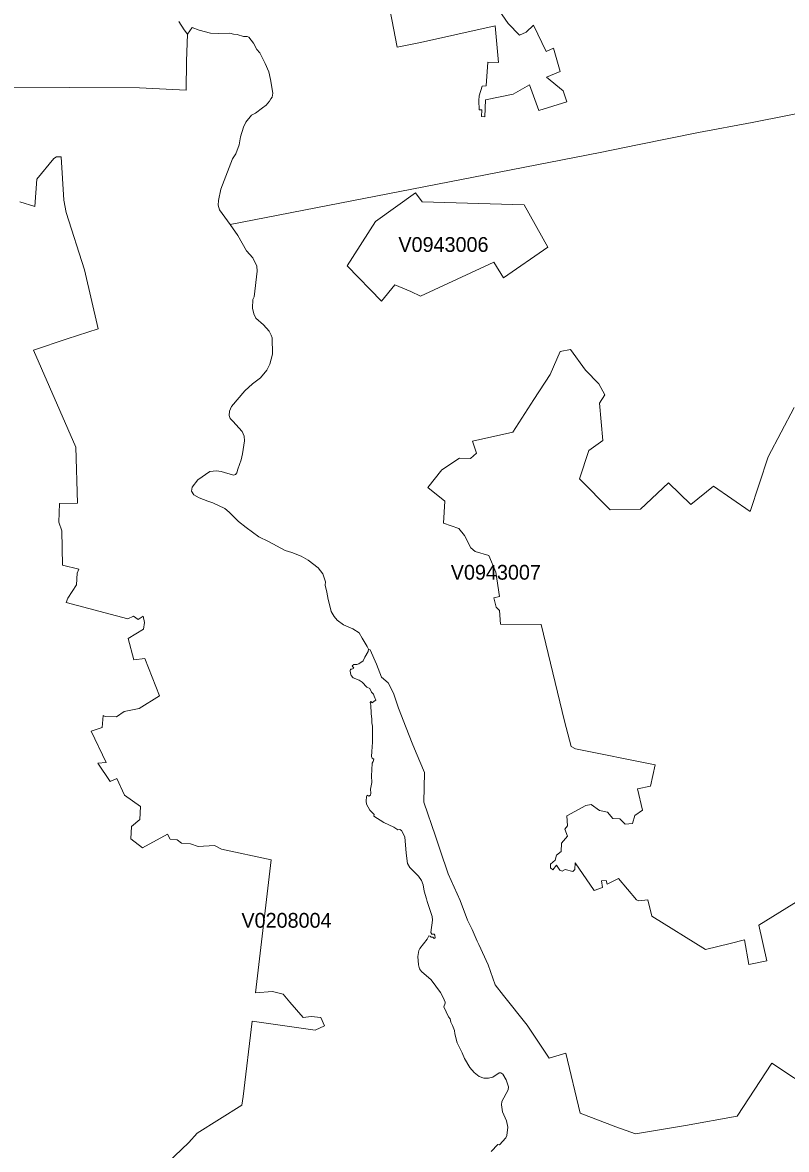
# Model space of a CAD drawing. Extents: x 369010 to 735936, y 6377141 to 6616555.
# Drawn here: x 619847 to 625018, y 6420305 to 6427935 of the extents above; entities that cross this region are included whole.
import ezdxf
from ezdxf.enums import TextEntityAlignment as Align

# ---------------------------------------------------------------- set-up
doc = ezdxf.new("R2010")
doc.units = 0
doc.header["$LTSCALE"] = 40
doc.layers.add('3', color=7, linetype='Continuous', lineweight=13)
doc.layers.add('4', color=7, linetype='Continuous')

msp = doc.modelspace()

# ---------------------------------------------------------------- linework, layer by layer
at = {"layer": '3'}
for points in [[(622284.78, 6428273.61), (622381.76, 6427769.32), (622541.31, 6427798.95), (623046.43, 6427913.31), (623067.45, 6427665.22), (622995.95, 6427665.72), (622984.7, 6427506.34), (622958.71, 6427504.19), (622938.19, 6427437.82), (622935.54, 6427406.04), (622938.69, 6427344.47), (622956.56, 6427344.47), (622954.57, 6427298.63), (622976.42, 6427297.31), (622979.9, 6427411.01), (623167.91, 6427450.89), (623279.46, 6427513.95), (623341.69, 6427339.34), (623530.69, 6427398.76), (623506.03, 6427471.91), (623392.5, 6427564.1), (623486.17, 6427603.82), (623441.49, 6427761.05), (623391.84, 6427738.54), (623306.1, 6427917.78), (623256.29, 6427869.95), (623210.94, 6427848.43), (623133.32, 6427927.38), (623013, 6428107.45)], [(623013, 6428107.45), (623133.32, 6427927.38), (623210.94, 6427848.43), (623256.29, 6427869.95), (623306.1, 6427917.78), (623391.84, 6427738.54), (623441.49, 6427761.05), (623486.17, 6427603.82), (623392.5, 6427564.1), (623506.03, 6427471.91), (623530.69, 6427398.76), (623341.69, 6427339.34), (623279.46, 6427513.95), (623167.91, 6427450.89), (622979.9, 6427411.01), (622976.42, 6427297.31), (622954.57, 6427298.63), (622956.56, 6427344.47), (622938.69, 6427344.47), (622935.54, 6427406.04), (622938.19, 6427437.82), (622958.71, 6427504.19), (622984.7, 6427506.34), (622995.95, 6427665.72), (623067.45, 6427665.22), (623046.43, 6427913.31), (622541.31, 6427798.95), (622381.76, 6427769.32), (622284.78, 6428273.61)], [(619055.13, 6428004.34), (619067.05, 6427878.39), (619023.19, 6427850.75), (618960.96, 6427838.83), (619031.14, 6427540.6), (619082.44, 6427355.4), (619127.63, 6427367.98), (619131.6, 6427380.72), (619124.15, 6427438.65), (619114.22, 6427493.1), (619266.98, 6427496.41), (619590.37, 6427497.07), (620163.02, 6427494.75), (620639.34, 6427493.59), (620954.79, 6427477.87), (620957.77, 6427673.5), (620964.06, 6427856.54), (620941.88, 6427884.51), (620905.97, 6427941.45)], [(620905.97, 6427941.45), (620941.88, 6427884.51), (620964.06, 6427856.54), (620995.83, 6427902.39), (621042.18, 6427882.69), (621119.63, 6427863), (621171.6, 6427861.18), (621249.22, 6427863), (621274.05, 6427856.05), (621300.03, 6427853.07), (621342.23, 6427840.99), (621368.38, 6427840.99), (621377.82, 6427835.36), (621410.09, 6427795.47), (621433.26, 6427752.77), (621452.96, 6427728.94), (621489.37, 6427658.44), (621514.19, 6427601.67), (621526.44, 6427549.7), (621540.84, 6427457.68), (621536.87, 6427429.38), (621527.6, 6427417.79), (621518.99, 6427403.72), (621496.98, 6427376.42), (621470.33, 6427357.38), (621424.16, 6427320.97), (621395.69, 6427307.07), (621357.63, 6427260.73), (621341.9, 6427226.64), (621321.71, 6427160.76), (621312.44, 6427106.98), (621291.09, 6427045.57), (621268.75, 6427011.48), (621188.98, 6426807.41), (621173.92, 6426730.45), (621171.6, 6426697.52), (621179.21, 6426667.4), (621251.54, 6426567.93), (622979.57, 6426903.24), (623756.28, 6427055.84), (624009.17, 6427106.64), (624421.77, 6427190.39), (624785.38, 6427257.58), (625263.02, 6427351.92)], [(621931.26, 6423967.86), (621916.37, 6424029.1), (621907.6, 6424077.09), (621894.85, 6424124.59), (621897.83, 6424147.76), (621879.46, 6424201.88), (621847.68, 6424242.93), (621779.5, 6424293.74), (621732.66, 6424322.21), (621670.76, 6424345.87), (621625.58, 6424359.78), (621510.88, 6424422), (621445.51, 6424453.78), (621361.76, 6424515.18), (621307.97, 6424556.23), (621245.41, 6424619.29), (621217.11, 6424644.77), (621134.69, 6424682.51), (621101.09, 6424694.76), (621041.51, 6424716.6), (621006.26, 6424738.12), (620990.7, 6424761.78), (620994.18, 6424789.59), (621032.91, 6424838.08), (621115.49, 6424894.19), (621159.52, 6424898.82), (621191.96, 6424895.35), (621274.05, 6424869.36), (621289.6, 6424875.82), (621298.38, 6424886.08), (621303.51, 6424911.57), (621326.01, 6424974.13), (621334.79, 6425015.67), (621349.85, 6425101.9), (621346.37, 6425133.67), (621334.62, 6425165.78), (621270.41, 6425235.62), (621251.37, 6425254.82), (621246.24, 6425273.85), (621247.23, 6425302.82), (621261.8, 6425335.26), (621352.66, 6425440.52), (621402.97, 6425489.01), (621457.26, 6425529.56), (621501.12, 6425581.69), (621520.15, 6425621.08), (621538.03, 6425689.27), (621536.87, 6425800.49), (621530.08, 6425818.36), (621515.52, 6425845.5), (621477.45, 6425887.21), (621427.14, 6425932.56), (621411.58, 6425963.18), (621403.47, 6426000.25), (621405.13, 6426059.17), (621414.39, 6426078.37), (621435.25, 6426250.66), (621431.77, 6426284.26), (621405.13, 6426341.52), (621363.58, 6426390.01), (621304.66, 6426492.13), (621251.54, 6426567.93), (621179.21, 6426667.4), (621171.6, 6426697.52), (621173.92, 6426730.45), (621188.98, 6426807.41), (621268.75, 6427011.48), (621291.09, 6427045.57), (621312.44, 6427106.98), (621321.71, 6427160.76), (621341.9, 6427226.64), (621357.63, 6427260.73), (621395.69, 6427307.07), (621424.16, 6427320.97), (621470.33, 6427357.38), (621496.98, 6427376.42), (621518.99, 6427403.72), (621527.6, 6427417.79), (621536.87, 6427429.38), (621540.84, 6427457.68), (621526.44, 6427549.7), (621514.19, 6427601.67), (621489.37, 6427658.44), (621452.96, 6427728.94), (621433.26, 6427752.77), (621410.09, 6427795.47), (621377.82, 6427835.36), (621368.38, 6427840.99), (621342.23, 6427840.99), (621300.03, 6427853.07), (621274.05, 6427856.05), (621249.22, 6427863), (621171.6, 6427861.18), (621119.63, 6427863), (621042.18, 6427882.69), (620995.83, 6427902.39), (620964.06, 6427856.54)], [(620964.06, 6427856.54), (620957.77, 6427673.5), (620954.79, 6427477.87), (620639.34, 6427493.59), (620163.02, 6427494.75), (619590.37, 6427497.07)], [(625263.02, 6427351.92), (624785.38, 6427257.58), (624421.77, 6427190.39), (624009.17, 6427106.64), (623756.28, 6427055.84), (622979.57, 6426903.24), (621251.54, 6426567.93), (621304.66, 6426492.13), (621363.58, 6426390.01), (621405.13, 6426341.52), (621431.77, 6426284.26), (621435.25, 6426250.66), (621414.39, 6426078.37), (621405.13, 6426059.17), (621403.47, 6426000.25), (621411.58, 6425963.18), (621427.14, 6425932.56), (621477.45, 6425887.21), (621515.52, 6425845.5), (621530.08, 6425818.36), (621536.87, 6425800.49), (621538.03, 6425689.27), (621520.15, 6425621.08), (621501.12, 6425581.69), (621457.26, 6425529.56), (621402.97, 6425489.01), (621352.66, 6425440.52), (621261.8, 6425335.26), (621247.23, 6425302.82), (621246.24, 6425273.85), (621251.37, 6425254.82), (621270.41, 6425235.62), (621334.62, 6425165.78), (621346.37, 6425133.67), (621349.85, 6425101.9), (621334.79, 6425015.67), (621326.01, 6424974.13), (621303.51, 6424911.57), (621298.38, 6424886.08), (621289.6, 6424875.82), (621274.05, 6424869.36), (621191.96, 6424895.35), (621159.52, 6424898.82), (621115.49, 6424894.19), (621032.91, 6424838.08), (620994.18, 6424789.59), (620990.7, 6424761.78), (621006.26, 6424738.12), (621041.51, 6424716.6), (621101.09, 6424694.76), (621134.69, 6424682.51), (621217.11, 6424644.77), (621245.41, 6424619.29), (621307.97, 6424556.23), (621361.76, 6424515.18), (621445.51, 6424453.78), (621510.88, 6424422), (621625.58, 6424359.78), (621670.76, 6424345.87), (621732.66, 6424322.21), (621779.5, 6424293.74), (621847.68, 6424242.93), (621879.46, 6424201.88), (621897.83, 6424147.76), (621894.85, 6424124.59), (621907.6, 6424077.09), (621916.37, 6424029.1), (621931.26, 6423967.86), (621936.56, 6423947.01), (621955.59, 6423913.41), (621977.6, 6423888.59), (622020.47, 6423856.81), (622082.2, 6423829), (622124.57, 6423801.86), (622144.76, 6423766.44), (622180.68, 6423711), (622188.13, 6423691.3), (622199.71, 6423686.67), (622242.58, 6423590.68), (622276.01, 6423502.13), (622322.35, 6423465.06), (622357.1, 6423393.4), (622391.7, 6423293.27), (622444.66, 6423159.04), (622483.38, 6423054.78), (622511.19, 6422990.06), (622566.8, 6422857), (622563.32, 6422656.57), (622641.28, 6422425.36), (622672.89, 6422330.86), (622728.99, 6422171.15), (622809.43, 6421989.59), (622858.91, 6421857.52), (622890.19, 6421793.8), (622924.29, 6421714.52), (622935.87, 6421692.68), (622997.77, 6421554.32), (623045.1, 6421420.26), (623102.7, 6421347.11), (623263.07, 6421147.01)], [(619829.86, 6426720.69), (619929.49, 6426690.24), (619943.23, 6426874.28), (620059.41, 6427015.45), (620077.29, 6427024.72), (620109.06, 6427024.72), (620126.77, 6426732.77), (620143.32, 6426647.87), (620265.8, 6426259.6), (620358.31, 6425860.57), (620148.78, 6425792.87), (619921.05, 6425716.41), (620206.71, 6425059.86), (620218.79, 6424679.53), (620096.15, 6424677.87), (620093.51, 6424552.75), (620112.04, 6424494.33), (620118.5, 6424259.81), (620228.56, 6424233.83), (620217.3, 6424206.68), (620212.01, 6424128.4), (620153.25, 6424037.7), (620142.66, 6424007.25), (620560.72, 6423896.36), (620597.8, 6423916.22), (620628.91, 6423892.06), (620664.66, 6423914.57), (620672.61, 6423873.52), (620666.65, 6423827.18), (620562.54, 6423765.28), (620600.94, 6423620.8), (620675.09, 6423628.08), (620775.05, 6423376.02), (620636.03, 6423290.95), (620535.4, 6423269.6), (620483.77, 6423233.85), (620405.65, 6423237.16), (620393.23, 6423241.8), (620387.11, 6423161.53), (620311.64, 6423137.03), (620413.09, 6422923.7), (620357.65, 6422920.88), (620439.91, 6422795.1), (620485.75, 6422815.95), (620536.23, 6422703.74), (620644.47, 6422627.78), (620640.99, 6422537.91), (620585.05, 6422490.24), (620579.76, 6422407.49), (620658.04, 6422347.41), (620828.51, 6422439.43), (620846.38, 6422405.67), (620892.56, 6422401.7), (620922.35, 6422379.02), (620984.58, 6422374.06), (621036.22, 6422355.52), (621146.28, 6422361.98), (621194.6, 6422336.99), (621529.09, 6422266.32), (621423.66, 6421365.81), (621540.01, 6421373.59), (621611.51, 6421355.55), (621657.02, 6421302.59), (621746.56, 6421197.66), (621801.51, 6421205.6), (621866.55, 6421198.98), (621891.71, 6421140.56), (621826.83, 6421112.59), (621401.98, 6421173.82), (621341.41, 6420662.91), (621330.32, 6420604.82)], [(620778.53, 6420167.56), (620973.33, 6420351.6), (621028.44, 6420415.32), (621330.32, 6420604.82), (621341.41, 6420662.91), (621401.98, 6421173.82), (621826.83, 6421112.59), (621891.71, 6421140.56), (621866.55, 6421198.98), (621801.51, 6421205.6), (621746.56, 6421197.66), (621657.02, 6421302.59), (621611.51, 6421355.55), (621540.01, 6421373.59), (621423.66, 6421365.81), (621529.09, 6422266.32), (621194.6, 6422336.99), (621146.28, 6422361.98), (621036.22, 6422355.52), (620984.58, 6422374.06), (620922.35, 6422379.02), (620892.56, 6422401.7), (620846.38, 6422405.67), (620828.51, 6422439.43), (620658.04, 6422347.41), (620579.76, 6422407.49), (620585.05, 6422490.24), (620640.99, 6422537.91), (620644.47, 6422627.78), (620536.23, 6422703.74), (620485.75, 6422815.95), (620439.91, 6422795.1), (620357.65, 6422920.88), (620413.09, 6422923.7), (620311.64, 6423137.03), (620387.11, 6423161.53), (620393.23, 6423241.8), (620405.65, 6423237.16), (620483.77, 6423233.85), (620535.4, 6423269.6), (620636.03, 6423290.95), (620775.05, 6423376.02), (620675.09, 6423628.08), (620600.94, 6423620.8), (620562.54, 6423765.28), (620666.65, 6423827.18), (620672.61, 6423873.52), (620664.66, 6423914.57), (620628.91, 6423892.06), (620597.8, 6423916.22), (620560.72, 6423896.36), (620142.66, 6424007.25), (620153.25, 6424037.7), (620212.01, 6424128.4), (620217.3, 6424206.68), (620228.56, 6424233.83), (620118.5, 6424259.81), (620112.04, 6424494.33), (620093.51, 6424552.75), (620096.15, 6424677.87), (620218.79, 6424679.53), (620206.71, 6425059.86), (619921.05, 6425716.41), (620148.78, 6425792.87), (620358.31, 6425860.57), (620265.8, 6426259.6), (620143.32, 6426647.87), (620126.77, 6426732.77), (620109.06, 6427024.72), (620077.29, 6427024.72), (620059.41, 6427015.45)], [(620059.41, 6427015.45), (619943.23, 6426874.28), (619929.49, 6426690.24), (619829.86, 6426720.69)], [(625115.23, 6421999.52), (624830.89, 6421823.43), (624884.02, 6421581.29), (624763.04, 6421555.97), (624732.58, 6421723.63), (624635.43, 6421699.96), (624469.27, 6421657.43), (624106.81, 6421883.67), (624078.84, 6421995.39), (624019.1, 6421987.28), (624001.88, 6421994.06), (623881.73, 6422138.71), (623804.77, 6422100.15), (623797.98, 6422126.8), (623766.21, 6422122.66), (623772.83, 6422077.48), (623717.05, 6422057.61), (623586.96, 6422245.46), (623585.64, 6422200.11), (623572.24, 6422186.87), (623520.43, 6422200.11), (623500.57, 6422188.2), (623484.52, 6422194.82), (623462.01, 6422229.41), (623436.69, 6422198.79), (623419.47, 6422212.2), (623420.8, 6422236.19), (623452.74, 6422264), (623462.01, 6422297.26), (623492.63, 6422321.26), (623493.95, 6422378.53), (623535.16, 6422426.36), (623517.29, 6422472.2), (623534.5, 6422494.71), (623530.53, 6422562.57), (623659.46, 6422633.07), (623696.69, 6422639.86), (623751.14, 6422599.81), (623807.25, 6422589.21), (623843.17, 6422545.35), (623889.67, 6422542.71), (623925.59, 6422506.63), (623976.06, 6422510.76), (623991.95, 6422565.22), (624042.43, 6422602.45), (624008.83, 6422746.44), (624096.55, 6422763.82), (624129.82, 6422908.8), (623589.12, 6423018.03), (623561.15, 6423033.92), (623515.96, 6423205.55), (623357.08, 6423859.79), (623082.84, 6423860.62), (623074.73, 6423953.79), (623052.22, 6423976.3), (623036, 6424039.69), (623074.4, 6424049.12), (623050.57, 6424212.64), (623004.23, 6424327.34), (622909.89, 6424353.82), (622880.76, 6424377.82), (622837.56, 6424460.73), (622800.32, 6424510.05), (622696.72, 6424544.64), (622705.49, 6424693.27), (622591.13, 6424787.6), (622684.8, 6424905.61), (622805.62, 6424985.38), (622878.77, 6424982.73), (622919.98, 6425018.65), (622893.34, 6425099.91), (623165.26, 6425162.14), (623308.75, 6425381.76), (623417.16, 6425550.74), (623486.34, 6425707.64), (623555.35, 6425722.2), (623657.8, 6425581.19), (623746.68, 6425488.18), (623788.71, 6425414.04)], [(625070.05, 6425328.64), (624894.28, 6424994.48), (624771.81, 6424623.42), (624524.71, 6424795.05), (624369.8, 6424671.09), (624219.52, 6424818.72), (624030.18, 6424640.8), (623825.46, 6424635.5), (623616.42, 6424844.54), (623680.31, 6425036.52), (623774.65, 6425105.7), (623751.48, 6425358.1), (623788.71, 6425414.04), (623746.68, 6425488.18), (623657.8, 6425581.19), (623555.35, 6425722.2), (623486.34, 6425707.64), (623417.16, 6425550.74), (623308.75, 6425381.76), (623165.26, 6425162.14), (622893.34, 6425099.91), (622919.98, 6425018.65), (622878.77, 6424982.73), (622805.62, 6424985.38), (622684.8, 6424905.61), (622591.13, 6424787.6), (622705.49, 6424693.27), (622696.72, 6424544.64), (622800.32, 6424510.05), (622837.56, 6424460.73), (622880.76, 6424377.82), (622909.89, 6424353.82), (623004.23, 6424327.34), (623050.57, 6424212.64), (623074.4, 6424049.12), (623036, 6424039.69), (623052.22, 6423976.3), (623074.73, 6423953.79), (623082.84, 6423860.62), (623357.08, 6423859.79), (623515.96, 6423205.55), (623561.15, 6423033.92), (623589.12, 6423018.03), (624129.82, 6422908.8), (624096.55, 6422763.82), (624008.83, 6422746.44), (624042.43, 6422602.45), (623991.95, 6422565.22), (623976.06, 6422510.76), (623925.59, 6422506.63), (623889.67, 6422542.71), (623843.17, 6422545.35), (623807.25, 6422589.21), (623751.14, 6422599.81), (623696.69, 6422639.86), (623659.46, 6422633.07), (623530.53, 6422562.57), (623534.5, 6422494.71), (623517.29, 6422472.2), (623535.16, 6422426.36), (623493.95, 6422378.53), (623492.63, 6422321.26), (623462.01, 6422297.26), (623452.74, 6422264), (623420.8, 6422236.19), (623419.47, 6422212.2), (623436.69, 6422198.79), (623462.01, 6422229.41), (623484.52, 6422194.82)], [(623788.71, 6425414.04), (623751.48, 6425358.1), (623774.65, 6425105.7), (623680.31, 6425036.52), (623616.42, 6424844.54), (623825.46, 6424635.5), (624030.18, 6424640.8), (624219.52, 6424818.72), (624369.8, 6424671.09), (624524.71, 6424795.05), (624771.81, 6424623.42), (624894.28, 6424994.48), (625070.05, 6425328.64)], [(622706.48, 6421301.43), (622694.07, 6421334.03), (622675.87, 6421367.79), (622613.47, 6421453.52), (622548.1, 6421508.47), (622534.69, 6421527.34), (622527.08, 6421555.64), (622521.95, 6421611.25), (622529.39, 6421652.3), (622536.35, 6421664.38), (622586.16, 6421727.43), (622597.75, 6421751.43), (622607.02, 6421748.62), (622612.15, 6421742.16), (622624.39, 6421742.16), (622633, 6421732.4), (622639.95, 6421738.19), (622637.63, 6421754.41), (622632.5, 6421762.52), (622617.94, 6421763.02), (622611.65, 6421773.44), (622622.57, 6421857.35), (622619.76, 6421881.02), (622585, 6421982.81), (622582.19, 6422002.5), (622565.31, 6422053.48), (622557.86, 6422096.34), (622546.28, 6422126.3), (622527.24, 6422154.77), (622468.32, 6422213.19), (622452.77, 6422241.66), (622443, 6422310.34), (622434.23, 6422422.05), (622412.22, 6422464.92), (622401.29, 6422470.05), (622386.23, 6422468.89), (622360.25, 6422487.43), (622293.05, 6422519.21), (622225.53, 6422561.41), (622227.68, 6422571.84), (622197.72, 6422600.8), (622174.06, 6422642.01), (622172.4, 6422663.52), (622174.06, 6422694.64), (622179.85, 6422703.41), (622190.94, 6422695.8), (622202.36, 6422703.41), (622205.34, 6422717.31), (622201.86, 6422744.46), (622211.13, 6422789.47), (622208.81, 6422834.66), (622212.29, 6422875.2), (622214.61, 6422920.22), (622220.89, 6422932.47), (622223.87, 6422947.53), (622213.45, 6422954.98), (622209.31, 6422966.07), (622211.13, 6422999.17), (622216.26, 6423063.38), (622215.1, 6423170.46), (622211.63, 6423192.97), (622212.29, 6423218.46), (622207.65, 6423256.03), (622203.52, 6423313.29), (622200.04, 6423330.67), (622203.52, 6423337.62), (622212.79, 6423327.69), (622227.35, 6423340.44), (622239.43, 6423345.73), (622227.35, 6423372.87), (622222.05, 6423387.27), (622208.15, 6423400.02), (622198.39, 6423424.84), (622177.2, 6423435.1), (622144.76, 6423468.54), (622125.07, 6423481.28), (622085.18, 6423498.66), (622072.44, 6423513.72), (622066.15, 6423529.28), (622063.83, 6423544.34), (622067.8, 6423557.08), (622076.58, 6423555.92), (622089.32, 6423563.54), (622077.73, 6423578.43), (622089.82, 6423588.86), (622110.01, 6423588.36), (622123.91, 6423591.84), (622151.71, 6423612.03), (622163.3, 6423638.01), (622186.47, 6423676.24), (622188.13, 6423691.3), (622180.68, 6423711), (622144.76, 6423766.44), (622124.57, 6423801.86), (622082.2, 6423829), (622020.47, 6423856.81), (621977.6, 6423888.59), (621955.59, 6423913.41), (621936.56, 6423947.01), (621931.26, 6423967.86)], [(622188.13, 6423691.3), (622186.47, 6423676.24), (622163.3, 6423638.01), (622151.71, 6423612.03), (622123.91, 6423591.84), (622110.01, 6423588.36), (622089.82, 6423588.86), (622077.73, 6423578.43), (622089.32, 6423563.54), (622076.58, 6423555.92), (622067.8, 6423557.08), (622063.83, 6423544.34), (622066.15, 6423529.28), (622072.44, 6423513.72), (622085.18, 6423498.66), (622125.07, 6423481.28), (622144.76, 6423468.54), (622177.2, 6423435.1), (622198.39, 6423424.84), (622208.15, 6423400.02), (622222.05, 6423387.27), (622227.35, 6423372.87), (622239.43, 6423345.73), (622227.35, 6423340.44), (622212.79, 6423327.69), (622203.52, 6423337.62), (622200.04, 6423330.67), (622203.52, 6423313.29), (622207.65, 6423256.03), (622212.29, 6423218.46), (622211.63, 6423192.97), (622215.1, 6423170.46), (622216.26, 6423063.38), (622211.13, 6422999.17), (622209.31, 6422966.07), (622213.45, 6422954.98), (622223.87, 6422947.53), (622220.89, 6422932.47), (622214.61, 6422920.22), (622212.29, 6422875.2), (622208.81, 6422834.66), (622211.13, 6422789.47), (622201.86, 6422744.46), (622205.34, 6422717.31), (622202.36, 6422703.41), (622190.94, 6422695.8), (622179.85, 6422703.41), (622174.06, 6422694.64), (622172.4, 6422663.52), (622174.06, 6422642.01), (622197.72, 6422600.8), (622227.68, 6422571.84), (622225.53, 6422561.41), (622293.05, 6422519.21), (622360.25, 6422487.43), (622386.23, 6422468.89), (622401.29, 6422470.05), (622412.22, 6422464.92), (622434.23, 6422422.05), (622443, 6422310.34), (622452.77, 6422241.66), (622468.32, 6422213.19), (622527.24, 6422154.77), (622546.28, 6422126.3), (622557.86, 6422096.34), (622565.31, 6422053.48), (622582.19, 6422002.5), (622585, 6421982.81), (622619.76, 6421881.02), (622622.57, 6421857.35), (622611.65, 6421773.44), (622617.94, 6421763.02), (622632.5, 6421762.52), (622637.63, 6421754.41), (622639.95, 6421738.19), (622633, 6421732.4), (622624.39, 6421742.16), (622612.15, 6421742.16), (622607.02, 6421748.62), (622597.75, 6421751.43), (622586.16, 6421727.43), (622536.35, 6421664.38), (622529.39, 6421652.3), (622521.95, 6421611.25), (622527.08, 6421555.64), (622534.69, 6421527.34), (622548.1, 6421508.47), (622613.47, 6421453.52), (622675.87, 6421367.79), (622694.07, 6421334.03), (622706.48, 6421301.43), (622707.15, 6421294.31), (622697.71, 6421270.48), (622730.98, 6421201.63), (622741.57, 6421188.55), (622745.71, 6421166.54), (622756.96, 6421143.37), (622771.86, 6421108.95), (622773.68, 6421087.6), (622789.73, 6421027.02)], [(625217.68, 6420689.39), (624917.62, 6420889.65), (624683.76, 6420531.01), (624333.22, 6420466.96), (623996.42, 6420410.02), (623862.69, 6420458.18), (623621.39, 6420551.2), (623523.91, 6420957.34), (623412.36, 6420921.76), (623263.07, 6421147.01), (623102.7, 6421347.11), (623045.1, 6421420.26), (622997.77, 6421554.32), (622935.87, 6421692.68), (622924.29, 6421714.52), (622890.19, 6421793.8), (622858.91, 6421857.52), (622809.43, 6421989.59), (622728.99, 6422171.15), (622672.89, 6422330.86), (622641.28, 6422425.36), (622563.32, 6422656.57), (622566.8, 6422857), (622511.19, 6422990.06), (622483.38, 6423054.78), (622444.66, 6423159.04), (622391.7, 6423293.27), (622357.1, 6423393.4), (622322.35, 6423465.06), (622276.01, 6423502.13), (622242.58, 6423590.68), (622199.71, 6423686.67), (622188.13, 6423691.3)], [(623484.52, 6422194.82), (623500.57, 6422188.2), (623520.43, 6422200.11), (623572.24, 6422186.87), (623585.64, 6422200.11), (623586.96, 6422245.46), (623717.05, 6422057.61), (623772.83, 6422077.48), (623766.21, 6422122.66), (623797.98, 6422126.8), (623804.77, 6422100.15), (623881.73, 6422138.71), (624001.88, 6421994.06), (624019.1, 6421987.28), (624078.84, 6421995.39), (624106.81, 6421883.67), (624469.27, 6421657.43), (624635.43, 6421699.96), (624732.58, 6421723.63), (624763.04, 6421555.97), (624884.02, 6421581.29), (624830.89, 6421823.43), (625115.23, 6421999.52)], [(623019.29, 6420290.36), (623063.81, 6420339.02), (623076.22, 6420336.04), (623118.26, 6420383.05), (623126.04, 6420399.76), (623130.84, 6420455.54), (623123.72, 6420498.9), (623096.41, 6420559.47), (623088.14, 6420606.48), (623091.61, 6420630.14), (623134.31, 6420707.43), (623136.13, 6420728.78), (623121.24, 6420775.12), (623096.91, 6420814.85), (623084.66, 6420822.95), (623072.25, 6420822.95), (623030.04, 6420793.83), (623001.58, 6420787.21), (622968.81, 6420786.71), (622936.87, 6420798.63), (622904.76, 6420826.43), (622875.13, 6420860.36), (622839.38, 6420919.77), (622823, 6420958.67), (622789.73, 6421027.02), (622773.68, 6421087.6), (622771.86, 6421108.95), (622756.96, 6421143.37), (622745.71, 6421166.54), (622741.57, 6421188.55), (622730.98, 6421201.63), (622697.71, 6421270.48), (622707.15, 6421294.31), (622706.48, 6421301.43)], [(623263.07, 6421147.01), (623412.36, 6420921.76), (623523.91, 6420957.34), (623621.39, 6420551.2), (623862.69, 6420458.18), (623996.42, 6420410.02), (624333.22, 6420466.96), (624683.76, 6420531.01), (624917.62, 6420889.65), (625217.68, 6420689.39)], [(622789.73, 6421027.02), (622823, 6420958.67), (622839.38, 6420919.77), (622875.13, 6420860.36), (622904.76, 6420826.43), (622936.87, 6420798.63), (622968.81, 6420786.71), (623001.58, 6420787.21), (623030.04, 6420793.83), (623072.25, 6420822.95), (623084.66, 6420822.95), (623096.91, 6420814.85), (623121.24, 6420775.12), (623136.13, 6420728.78), (623134.31, 6420707.43), (623091.61, 6420630.14), (623088.14, 6420606.48), (623096.41, 6420559.47), (623123.72, 6420498.9), (623130.84, 6420455.54), (623126.04, 6420399.76), (623118.26, 6420383.05), (623076.22, 6420336.04), (623063.81, 6420339.02), (623019.29, 6420290.36)], [(621330.32, 6420604.82), (621028.44, 6420415.32), (620973.33, 6420351.6), (620778.53, 6420167.56)]]:
    msp.add_lwpolyline(points, dxfattribs=at)
for points in [[(622044.96, 6426286.9), (622277.66, 6426048.08), (622366.7, 6426158.47), (622475.61, 6426113.29), (622540.65, 6426081.35), (623036, 6426313.05), (623102.37, 6426205.31), (623402.43, 6426413.18), (623242.22, 6426699.67), (622552.4, 6426720.03), (622505.89, 6426782.59), (622236.95, 6426588.78)], [(622044.96, 6426286.9), (622236.95, 6426588.78), (622505.89, 6426782.59), (622552.4, 6426720.03), (623242.22, 6426699.67), (623402.43, 6426413.18), (623102.37, 6426205.31), (623036, 6426313.05), (622540.65, 6426081.35), (622475.61, 6426113.29), (622366.7, 6426158.47), (622277.66, 6426048.08)]]:
    msp.add_lwpolyline(points, close=True, dxfattribs=at)

# ---------------------------------------------------------------- texts
at = {"layer": '4'}
for s, p in [('V0943006', (622695.99, 6426382.08)), ('V0943007', (623050.57, 6424162.64)), ('V0208004', (621633.66, 6421806.01))]:
    msp.add_text(s, height=100, dxfattribs=at).set_placement(p, align=Align.CENTER)

doc.saveas('drawing.dxf')
